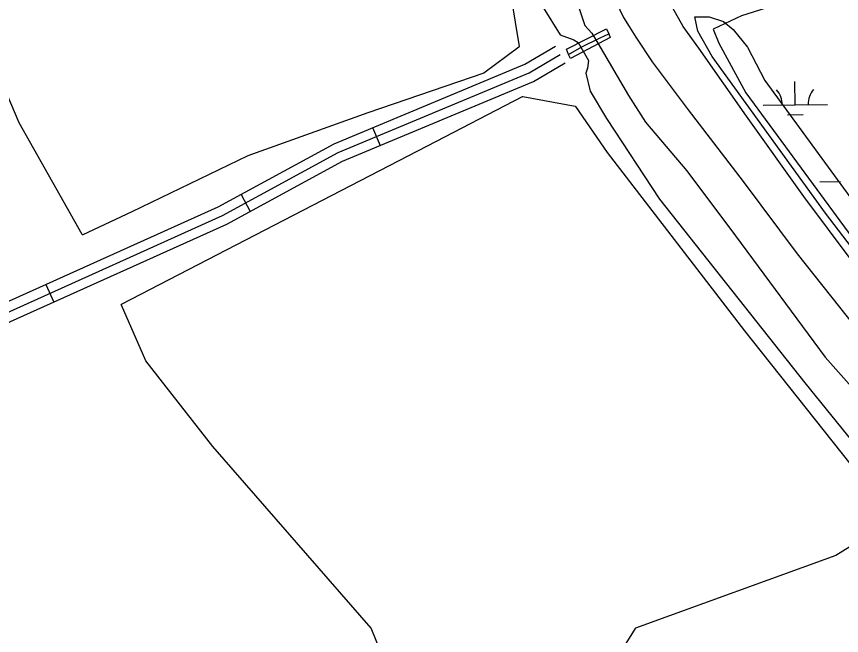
# Model space of a CAD drawing. Extents: x 3684037 to 3722149, y 433263 to 459021.
# Drawn here: x 3707061 to 3708344, y 453337 to 454299 of the extents above; entities that cross this region are included whole.
import ezdxf

# ---------------------------------------------------------------- set-up
doc = ezdxf.new("R2010")
doc.units = 0
for name, color, linetype in [('V-BRDG-OTLN', 7, 'Continuous'), ('V-LEVE-TOET', 7, 'Continuous'), ('V-ROAD-CNTR', 7, 'Continuous'), ('V-SITE-VEGE', 7, 'Continuous'), ('V-TOPO-SHOR', 7, 'Continuous'), ('V-WETL-SWMP', 7, 'Continuous')]:
    doc.layers.add(name, color=color, linetype=linetype)

msp = doc.modelspace()

# ---------------------------------------------------------------- linework, layer by layer
at = {"layer": 'V-BRDG-OTLN'}
msp.add_lwpolyline([(3707916.8, 454248.4), (3707978.9, 454280.4), (3707982.4, 454272.4), (3707984.9, 454266.9), (3707922.8, 454233.9), (3707920.1, 454240.5)], close=True, dxfattribs=at)
msp.add_lwpolyline([(3707920.1, 454240.5), (3707940.4, 454252.4), (3707969, 454266.3), (3707982.4, 454272.4)], dxfattribs=at)
at = {"layer": 'V-LEVE-TOET'}
for points in [[(3708361.1, 453918.9), (3708285.7, 454019.5), (3708196.8, 454144.3), (3708122.3, 454250.2), (3708098.1, 454284), (3708081.7, 454313.1), (3708061.9, 454340.2), (3708028.5, 454406.4), (3707971, 454528.3), (3707925.5, 454623.1), (3707870.9, 454743), (3707812.4, 454869.8), (3707753, 454994.1), (3707688.7, 455119.8), (3707618.1, 455263), (3707563, 455369.4), (3707516.1, 455455.9)], [(3707449.1, 455434.2), (3707515.3, 455308), (3707570.4, 455190.5), (3707641.5, 455049.2), (3707700, 454926.4), (3707760.9, 454798.7), (3707833.4, 454653.1), (3707887.5, 454538), (3707940.2, 454428.7), (3707956.7, 454396.8), (3707988.1, 454333.9), (3708005.5, 454297.6), (3708014.2, 454283.6), (3708024.4, 454267.1), (3708050, 454228.9), (3708106.1, 454154), (3708191.2, 454042.7), (3708275.3, 453930.5), (3708367.2, 453814.9)]]:
    msp.add_lwpolyline(points, dxfattribs=at)
at = {"layer": 'V-ROAD-CNTR'}
for p, q in [((3707615.3, 454126.6), (3707626.9, 454098.9)), ((3707410.6, 454022.8), (3707424.9, 453996.4)), ((3707107.2, 453882.8), (3707119.5, 453855.4))]:
    msp.add_line(p, q, dxfattribs=at)
for points in [[(3705112.9, 452960.9), (3705324.1, 453054), (3705725.5, 453240.1), (3706410.6, 453562.6), (3707040, 453852.6), (3707375.1, 454003.4), (3707555.3, 454101.5), (3707851.7, 454225.2), (3707899.4, 454253.3)], [(3705119, 452947.2), (3705330.3, 453040.3), (3705731.9, 453226.5), (3706416.9, 453549), (3707046.2, 453838.9), (3707381.8, 453990), (3707561.8, 454088), (3707858.5, 454211.7), (3707907, 454240.4)], [(3705125, 452933.5), (3705336.5, 453026.6), (3705738.2, 453212.9), (3706423.3, 453535.4), (3707052.4, 453825.3), (3707388.4, 453976.5), (3707568.3, 454074.4), (3707865.2, 454198.3), (3707914.7, 454227.5)]]:
    msp.add_lwpolyline(points, dxfattribs=at)
at = {"layer": 'V-SITE-VEGE'}
for p, q in [((3707826.6, 454354.8), (3707842.9, 454252.9)), ((3707065.4, 454134.2), (3706983.3, 454324.1)), ((3707842.6, 454251.9), (3707788.4, 454211.3)), ((3707842.8, 454252.2), (3707842.6, 454251.9)), ((3707842.9, 454252.9), (3707842.8, 454252.2)), ((3707788.4, 454211.3), (3707607.6, 454149.6)), ((3707607.6, 454149.6), (3707421.4, 454082.8)), ((3707163.5, 453960.4), (3707065.4, 454134.2)), ((3707421.4, 454082.8), (3707240.6, 453995.5)), ((3707240.6, 453995.5), (3707164.8, 453959.9)), ((3707164.1, 453959.9), (3707163.5, 453960.4)), ((3707164.8, 453959.9), (3707164.1, 453959.9))]:
    msp.add_line(p, q, dxfattribs=at)
for points in [[(3708513.3, 453740.3), (3708319.7, 453993.6), (3708143.5, 454237), (3708121.2, 454276.7), (3708116.2, 454299), (3708138.6, 454299), (3708160.9, 454291.6), (3708175.8, 454279.2), (3708198.1, 454251.8), (3708225.4, 454199.7), (3708386.8, 453978.7)], [(3707672.9, 453200.2), (3707612.9, 453348.5), (3707366.6, 453630.8), (3707262.6, 453764.3), (3707224.6, 453850.8), (3707224.5, 453851.5), (3707225, 453852.1), (3707700.6, 454098.2), (3707848.2, 454175.1), (3707848.9, 454175.2), (3707930.3, 454159.9), (3707930.9, 454159.5), (3707980, 454087.9), (3708193.5, 453810.6), (3708385.1, 453569.4)], [(3708401, 453502), (3708335.8, 453461.3), (3708024.1, 453348.5), (3708023.6, 453348), (3707947.4, 453225.5), (3707947.2, 453224.8)]]:
    msp.add_lwpolyline(points, dxfattribs=at)
at = {"layer": 'V-TOPO-SHOR'}
for points in [[(3707363.2, 455482.5), (3707449.6, 455303), (3707594.5, 455015.7), (3707720.8, 454747.1), (3707847.1, 454491.7), (3707914.9, 454357.4), (3707934.8, 454316.2), (3707945.4, 454285.6), (3707956.1, 454273.6), (3707965.4, 454257.7), (3708013.2, 454176.5), (3708039.8, 454135.3), (3708103.6, 454059.5), (3708179.4, 453958.4), (3708319, 453769.6), (3708405.4, 453672.5)], [(3707332.6, 455450.6), (3707421.7, 455260.4), (3707555.9, 454974.5), (3707684.9, 454720.5), (3707805.8, 454457.2), (3707880.3, 454313.5), (3707906.9, 454271), (3707928.1, 454263), (3707934.8, 454259), (3707950.7, 454231.1), (3707949.4, 454219.1), (3707946.7, 454211.1), (3707953.4, 454183.2), (3707978.7, 454140.6), (3708061.1, 454015.6), (3708287.1, 453729.7), (3708369.5, 453628.6)]]:
    msp.add_lwpolyline(points, dxfattribs=at)
at = {"layer": 'V-WETL-SWMP'}
for p, q in [((3708272.4, 454162.1), (3708272, 454198.1)), ((3708222.4, 454161.5), (3708322.4, 454162.7)), ((3708260.6, 454146.5), (3708284.6, 454146.8)), ((3708310.9, 454042.5), (3708342.9, 454042.9))]:
    msp.add_line(p, q, dxfattribs=at)
msp.add_lwpolyline([(3708623.6, 454497), (3708254.5, 454320.9), (3708188.8, 454300.4), (3708144.7, 454279.8), (3708153.6, 454257.7), (3708195.7, 454180.7), (3708379.2, 453930.7)], dxfattribs=at)
for centre, start, end in [((3708217.1, 454161.9), 359.8949, 41.4385), ((3708327.6, 454163.2), 139.8949, 181.4385)]:
    msp.add_arc(centre, 35.2, start, end, dxfattribs=at)

doc.saveas('drawing.dxf')
